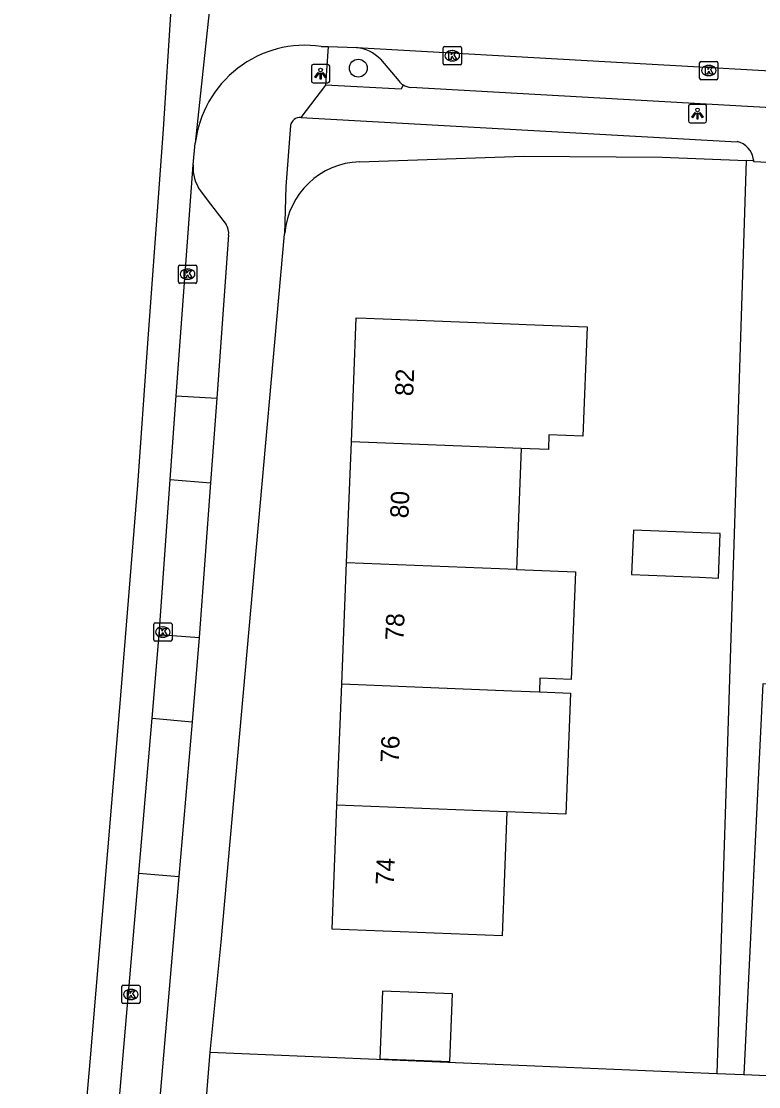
# Model space of a CAD drawing. Extents: x 161355 to 162026, y 386504 to 387459.
# Drawn here: x 161410.9 to 161451.2, y 387170 to 387228.2 of the extents above; entities that cross this region are included whole.
import ezdxf

# ---------------------------------------------------------------- set-up
doc = ezdxf.new("R2010")
doc.units = 0
for name, color, linetype in [('IMGEO_Boom', 7, 'Continuous'), ('IMGEO_Groenvoorziening', 7, 'Continuous'), ('IMGEO_Kolk', 7, 'Continuous'), ('IMGEO_Lichtpunt', 7, 'Continuous'), ('IMGEO_Pand', 7, 'Continuous'), ('IMGEO_Pand_nummerreeks', 7, 'Continuous'), ('IMGEO_Parkeervlak_open', 7, 'Continuous'), ('IMGEO_Rijbaan_lokaal_gesloten', 7, 'Continuous'), ('IMGEO_Rijbaan_lokaal_open', 7, 'Continuous'), ('IMGEO_Voetpad_open', 7, 'Continuous')]:
    doc.layers.add(name, color=color, linetype=linetype)

msp = doc.modelspace()

# ---------------------------------------------------------------- linework, layer by layer
at = {"layer": 'IMGEO_Boom'}
msp.add_circle((161429.324, 387225.649), 0.489, dxfattribs=at)
at = {"layer": 'IMGEO_Groenvoorziening'}
for points in [[(161429.395, 387220.532), (161438.373, 387220.834), (161445.928, 387220.787), (161450.523, 387220.604)], [(161425.297, 387216.571), (161425.304, 387216.653)]]:
    msp.add_lwpolyline(points, dxfattribs=at)
msp.add_arc((161429.539, 387216.283), 4.251, 91.9458, 175.00682, dxfattribs=at)
at = {"layer": 'IMGEO_Kolk'}
for p, q in [((161433.96, 387225.9), (161433.96, 387226.752)), ((161434.035, 387226.826), (161434.887, 387226.826)), ((161434.448, 387226.606), (161434.473, 387226.606)), ((161434.961, 387226.752), (161434.961, 387225.9)), ((161434.887, 387225.826), (161434.035, 387225.826)), ((161434.471, 387226.046), (161434.446, 387226.046)), ((161447.984, 387225.093), (161447.984, 387225.945)), ((161448.059, 387226.019), (161448.911, 387226.019)), ((161448.472, 387225.799), (161448.497, 387225.799)), ((161448.985, 387225.945), (161448.985, 387225.093)), ((161448.495, 387225.239), (161448.47, 387225.239)), ((161448.911, 387225.019), (161448.059, 387225.019)), ((161419.491, 387213.964), (161419.491, 387214.816)), ((161419.566, 387214.89), (161420.418, 387214.89)), ((161420.492, 387214.816), (161420.492, 387213.964)), ((161420.002, 387214.11), (161419.977, 387214.11)), ((161419.979, 387214.67), (161420.004, 387214.67)), ((161420.418, 387213.89), (161419.566, 387213.89)), ((161418.139, 387194.404), (161418.139, 387195.256)), ((161418.214, 387195.33), (161419.066, 387195.33)), ((161418.627, 387195.11), (161418.652, 387195.11)), ((161419.14, 387195.256), (161419.14, 387194.404)), ((161419.066, 387194.33), (161418.214, 387194.33)), ((161418.65, 387194.55), (161418.625, 387194.55)), ((161416.389, 387174.603), (161416.389, 387175.455)), ((161416.464, 387175.529), (161417.316, 387175.529)), ((161416.877, 387175.309), (161416.902, 387175.309)), ((161417.39, 387175.455), (161417.39, 387174.603)), ((161417.316, 387174.529), (161416.464, 387174.529)), ((161416.9, 387174.749), (161416.875, 387174.749))]:
    msp.add_line(p, q, dxfattribs=at)
for points in [[(161433.96, 387225.9), (161433.96, 387226.752)], [(161434.035, 387226.826), (161434.887, 387226.826)], [(161434.281, 387226.526), (161434.404, 387226.526), (161434.404, 387226.375), (161434.534, 387226.526), (161434.698, 387226.526), (161434.552, 387226.375), (161434.705, 387226.126), (161434.553, 387226.126), (161434.468, 387226.29), (161434.404, 387226.223), (161434.404, 387226.126), (161434.281, 387226.126), (161434.281, 387226.526)], [(161434.961, 387226.752), (161434.961, 387225.9)], [(161434.887, 387225.826), (161434.035, 387225.826)], [(161447.984, 387225.093), (161447.984, 387225.945)], [(161448.059, 387226.019), (161448.911, 387226.019)], [(161448.985, 387225.945), (161448.985, 387225.093)], [(161448.305, 387225.719), (161448.428, 387225.719), (161448.428, 387225.568), (161448.558, 387225.719), (161448.722, 387225.719), (161448.576, 387225.568), (161448.729, 387225.319), (161448.577, 387225.319), (161448.492, 387225.483), (161448.428, 387225.416), (161448.428, 387225.319), (161448.305, 387225.319), (161448.305, 387225.719)], [(161448.911, 387225.019), (161448.059, 387225.019)], [(161419.491, 387213.964), (161419.491, 387214.816)], [(161419.566, 387214.89), (161420.418, 387214.89)], [(161420.492, 387214.816), (161420.492, 387213.964)], [(161419.812, 387214.59), (161419.935, 387214.59), (161419.935, 387214.439), (161420.065, 387214.59), (161420.229, 387214.59), (161420.083, 387214.439), (161420.236, 387214.19), (161420.084, 387214.19), (161419.999, 387214.354), (161419.935, 387214.287), (161419.935, 387214.19), (161419.812, 387214.19), (161419.812, 387214.59)], [(161420.418, 387213.89), (161419.566, 387213.89)], [(161418.139, 387194.404), (161418.139, 387195.256)], [(161418.214, 387195.33), (161419.066, 387195.33)], [(161418.46, 387195.03), (161418.583, 387195.03), (161418.583, 387194.879), (161418.713, 387195.03), (161418.877, 387195.03), (161418.731, 387194.879), (161418.884, 387194.63), (161418.732, 387194.63), (161418.647, 387194.794), (161418.583, 387194.727), (161418.583, 387194.63), (161418.46, 387194.63), (161418.46, 387195.03)], [(161419.14, 387195.256), (161419.14, 387194.404)], [(161419.066, 387194.33), (161418.214, 387194.33)], [(161416.389, 387174.603), (161416.389, 387175.455)], [(161416.464, 387175.529), (161417.316, 387175.529)], [(161416.71, 387175.229), (161416.833, 387175.229), (161416.833, 387175.078), (161416.963, 387175.229), (161417.127, 387175.229), (161416.981, 387175.078), (161417.134, 387174.829), (161416.982, 387174.829), (161416.897, 387174.993), (161416.833, 387174.926), (161416.833, 387174.829), (161416.71, 387174.829), (161416.71, 387175.229)], [(161417.39, 387175.455), (161417.39, 387174.603)], [(161417.316, 387174.529), (161416.464, 387174.529)]]:
    msp.add_lwpolyline(points, dxfattribs=at)
for centre, start, end in [((161434.037, 387226.75), 91.55205, 178.44795), ((161434.037, 387226.75), 91.55205, 178.44795), ((161434.885, 387226.75), 1.55205, 88.44795), ((161434.885, 387226.75), 1.55205, 88.44795), ((161434.037, 387225.902), 181.55205, 268.44795), ((161434.037, 387225.902), 181.55205, 268.44795), ((161434.885, 387225.902), 271.55205, 358.44795), ((161434.885, 387225.902), 271.55205, 358.44795), ((161448.061, 387225.943), 91.55205, 178.44795), ((161448.061, 387225.943), 91.55205, 178.44795), ((161448.909, 387225.943), 1.55205, 88.44795), ((161448.909, 387225.943), 1.55205, 88.44795), ((161448.061, 387225.095), 181.55205, 268.44795), ((161448.061, 387225.095), 181.55205, 268.44795), ((161448.909, 387225.095), 271.55205, 358.44795), ((161448.909, 387225.095), 271.55205, 358.44795), ((161419.568, 387214.814), 91.55205, 178.44795), ((161419.568, 387214.814), 91.55205, 178.44795), ((161420.416, 387214.814), 1.55205, 88.44795), ((161420.416, 387214.814), 1.55205, 88.44795), ((161419.568, 387213.966), 181.55205, 268.44795), ((161419.568, 387213.966), 181.55205, 268.44795), ((161420.416, 387213.966), 271.55205, 358.44795), ((161420.416, 387213.966), 271.55205, 358.44795), ((161418.216, 387195.254), 91.55205, 178.44795), ((161418.216, 387195.254), 91.55205, 178.44795), ((161419.064, 387195.254), 1.55205, 88.44795), ((161419.064, 387195.254), 1.55205, 88.44795), ((161418.216, 387194.406), 181.55205, 268.44795), ((161418.216, 387194.406), 181.55205, 268.44795), ((161419.064, 387194.406), 271.55205, 358.44795), ((161419.064, 387194.406), 271.55205, 358.44795), ((161416.466, 387175.453), 91.55205, 178.44795), ((161416.466, 387175.453), 91.55205, 178.44795), ((161417.314, 387175.453), 1.55205, 88.44795), ((161417.314, 387175.453), 1.55205, 88.44795), ((161416.466, 387174.605), 181.55205, 268.44795), ((161416.466, 387174.605), 181.55205, 268.44795), ((161417.314, 387174.605), 271.55205, 358.44795), ((161417.314, 387174.605), 271.55205, 358.44795)]:
    msp.add_arc(centre, 0.0765, start, end, dxfattribs=at)
for centre, major_axis, ratio, start_param, end_param in [((161434.447, 387226.326), (-0.387, 0.002), 0.722429, 4.712389, 7.853982), ((161434.472, 387226.326), (-0.39, 0.002), 0.717154, 1.570796, 4.712389), ((161448.471, 387225.519), (-0.387, 0.002), 0.722429, 4.712389, 7.853982), ((161448.496, 387225.519), (-0.39, 0.002), 0.717154, 1.570796, 4.712389), ((161419.978, 387214.39), (-0.387, 0.002), 0.722429, 4.712389, 7.853982), ((161420.003, 387214.39), (-0.39, 0.002), 0.717154, 1.570796, 4.712389), ((161418.626, 387194.83), (-0.387, 0.002), 0.722429, 4.712389, 7.853982), ((161418.651, 387194.83), (-0.39, 0.002), 0.717154, 1.570796, 4.712389), ((161416.876, 387175.029), (-0.387, 0.002), 0.722429, 4.712389, 7.853982), ((161416.901, 387175.029), (-0.39, 0.002), 0.717154, 1.570796, 4.712389)]:
    msp.add_ellipse(centre, major_axis=major_axis, ratio=ratio, start_param=start_param, end_param=end_param, dxfattribs=at)
at = {"layer": 'IMGEO_Lichtpunt'}
for p, q in [((161426.763, 387225.751), (161426.763, 387224.944)), ((161426.763, 387225.751), (161426.763, 387224.944)), ((161427.665, 387225.846), (161426.857, 387225.846)), ((161427.665, 387225.846), (161426.857, 387225.846)), ((161427.759, 387224.944), (161427.759, 387225.751)), ((161427.759, 387224.944), (161427.759, 387225.751)), ((161426.857, 387224.85), (161427.665, 387224.85)), ((161426.857, 387224.85), (161427.665, 387224.85)), ((161447.368, 387223.568), (161447.368, 387222.761)), ((161447.368, 387223.568), (161447.368, 387222.761)), ((161448.27, 387223.663), (161447.462, 387223.663)), ((161448.27, 387223.663), (161447.462, 387223.663)), ((161448.364, 387222.761), (161448.364, 387223.568)), ((161448.364, 387222.761), (161448.364, 387223.568)), ((161447.462, 387222.667), (161448.27, 387222.667)), ((161447.462, 387222.667), (161448.27, 387222.667))]:
    msp.add_line(p, q, dxfattribs=at)
for points in [[(161427.137, 387225.415), (161427.176, 387225.387), (161426.988, 387225.125), (161426.95, 387225.152), (161427.137, 387225.415)], [(161427.239, 387225.367), (161427.286, 387225.367), (161427.286, 387225.045), (161427.239, 387225.045), (161427.239, 387225.367)], [(161427.349, 387225.387), (161427.387, 387225.414), (161427.574, 387225.152), (161427.535, 387225.124), (161427.349, 387225.387)], [(161447.742, 387223.232), (161447.781, 387223.204), (161447.593, 387222.942), (161447.555, 387222.969), (161447.742, 387223.232)], [(161447.844, 387223.184), (161447.891, 387223.184), (161447.891, 387222.862), (161447.844, 387222.862), (161447.844, 387223.184)], [(161447.954, 387223.204), (161447.992, 387223.231), (161448.179, 387222.969), (161448.14, 387222.941), (161447.954, 387223.204)]]:
    msp.add_lwpolyline(points, dxfattribs=at)
for centre in [(161427.262, 387225.549), (161447.867, 387223.366)]:
    msp.add_circle(centre, 0.0994, dxfattribs=at)
for centre, start, end in [((161426.857, 387225.751), 90, 180), ((161426.857, 387225.751), 90, 180), ((161427.665, 387225.751), 0, 90), ((161427.665, 387225.751), 0, 90), ((161426.857, 387224.944), 180, 270), ((161426.857, 387224.944), 180, 270), ((161427.665, 387224.944), 270, 0), ((161427.665, 387224.944), 270, 360), ((161447.462, 387223.568), 90, 180), ((161447.462, 387223.568), 90, 180), ((161448.27, 387223.568), 0, 90), ((161448.27, 387223.568), 0, 90), ((161447.462, 387222.761), 180, 270), ((161447.462, 387222.761), 180, 270), ((161448.27, 387222.761), 270, 0), ((161448.27, 387222.761), 270, 360)]:
    msp.add_arc(centre, 0.0946, start, end, dxfattribs=at)
at = {"layer": 'IMGEO_Pand'}
for points in [[(161428.943, 387205.237), (161429.21, 387212.012), (161429.76, 387211.99), (161438.103, 387211.662), (161438.498, 387211.646), (161441.828, 387211.515), (161441.593, 387205.537), (161439.747, 387205.61), (161439.715, 387204.811), (161438.231, 387204.87)], [(161428.681, 387198.616), (161428.943, 387205.237)], [(161438.231, 387204.87), (161428.943, 387205.237)], [(161438.231, 387204.87), (161437.969, 387198.249)], [(161449.113, 387200.212), (161448.074, 387200.253), (161444.36, 387200.4), (161444.264, 387197.975), (161447.978, 387197.828), (161449.017, 387197.787), (161449.113, 387200.212)], [(161428.42, 387191.995), (161428.681, 387198.616)], [(161437.969, 387198.249), (161428.681, 387198.616)], [(161437.969, 387198.249), (161441.195, 387198.122), (161440.963, 387192.241), (161439.255, 387192.308), (161439.226, 387191.568)], [(161428.158, 387185.374), (161428.42, 387191.995)], [(161428.42, 387191.995), (161437.708, 387191.628), (161439.226, 387191.568)], [(161439.226, 387191.568), (161440.933, 387191.501), (161440.672, 387184.88), (161437.447, 387185.007)], [(161437.447, 387185.007), (161437.18, 387178.237), (161427.891, 387178.604), (161428.158, 387185.374)], [(161437.447, 387185.007), (161428.158, 387185.374)], [(161430.648, 387175.21), (161430.501, 387171.512), (161434.331, 387171.361), (161434.477, 387175.059), (161430.648, 387175.21)]]:
    msp.add_lwpolyline(points, dxfattribs=at)
at = {"layer": 'IMGEO_Parkeervlak_open'}
msp.add_lwpolyline([(161430.528, 387226.146), (161431.546, 387224.947)], dxfattribs=at)
for centre, radius, start, end in [((161428.998, 387224.625), 2.157, 44.82312, 84.06316), ((161432.243, 387225.473), 0.874, 217.0333, 237.42225)]:
    msp.add_arc(centre, radius, start, end, dxfattribs=at)
at = {"layer": 'IMGEO_Rijbaan_lokaal_gesloten'}
for points in [[(161410.899, 387128.127), (161411.412, 387134.289), (161414.657, 387171.35), (161416.295, 387190.705), (161417.265, 387202.857), (161417.804, 387210.361), (161418.67, 387222.319), (161419.099, 387228.872), (161419.473, 387234.252), (161419.457, 387237.464)], [(161422.034, 387236.778), (161420.407, 387221.545)], [(161420.292, 387220.372), (161420.407, 387221.545)], [(161419.374, 387207.748), (161420.292, 387220.372)], [(161419.046, 387203.173), (161419.374, 387207.748)], [(161418.439, 387194.706), (161419.046, 387203.173)], [(161418.048, 387190.128), (161418.439, 387194.706)], [(161417.32, 387181.652), (161418.048, 387190.128)], [(161416.004, 387166.419), (161417.32, 387181.652)]]:
    msp.add_lwpolyline(points, dxfattribs=at)
at = {"layer": 'IMGEO_Rijbaan_lokaal_open'}
for points in [[(161427.29, 387226.84), (161427.672, 387226.832)], [(161427.672, 387226.832), (161429.221, 387226.771)], [(161429.221, 387226.771), (161456.384, 387225.246)], [(161420.697, 387218.938), (161421.062, 387218.46), (161422.099, 387217.099)], [(161422.232, 387216.523), (161421.59, 387207.62)], [(161419.374, 387207.748), (161421.59, 387207.62)], [(161419.046, 387203.173), (161421.244, 387202.987)], [(161421.244, 387202.987), (161420.632, 387194.54)], [(161418.439, 387194.706), (161420.632, 387194.54)], [(161418.048, 387190.128), (161420.232, 387189.924)], [(161420.232, 387189.924), (161419.516, 387181.466)], [(161417.32, 387181.652), (161419.516, 387181.466)]]:
    msp.add_lwpolyline(points, dxfattribs=at)
for centre, radius, start, end in [((161426.441, 387220.823), 6.077, 81.96551, 173.1757), ((161422.53, 387220.23), 2.242, 176.3648, 215.1774), ((161421.382, 387216.63), 0.857, 352.82235, 33.18141)]:
    msp.add_arc(centre, radius, start, end, dxfattribs=at)
at = {"layer": 'IMGEO_Voetpad_open'}
for points in [[(161427.672, 387226.832), (161427.535, 387224.718)], [(161427.535, 387224.718), (161426.185, 387222.949)], [(161431.773, 387224.737), (161431.663, 387224.501), (161427.535, 387224.718)], [(161453.196, 387223.401), (161432.201, 387224.595)], [(161426.185, 387222.949), (161450.032, 387221.631)], [(161425.611, 387222.507), (161425.368, 387219.178), (161425.297, 387216.571)], [(161450.523, 387220.604), (161448.92, 387170.708)], [(161450.937, 387220.587), (161450.523, 387220.604)], [(161450.934, 387220.638), (161450.937, 387220.587)], [(161452.485, 387220.458), (161450.94, 387220.521), (161450.937, 387220.587)], [(161421.232, 387171.876), (161421.823, 387177.885), (161425.297, 387216.571)], [(161421.59, 387207.62), (161421.244, 387202.987)], [(161420.632, 387194.54), (161420.232, 387189.924)], [(161451.637, 387191.991), (161451.431, 387192), (161450.393, 387170.646)], [(161419.516, 387181.466), (161418.206, 387166.2)], [(161420.847, 387167.119), (161421.232, 387171.876)], [(161421.232, 387171.876), (161448.92, 387170.708)], [(161448.92, 387170.708), (161450.393, 387170.646)], [(161450.393, 387170.646), (161500, 387168.554), (161511.224, 387168.107)]]:
    msp.add_lwpolyline(points, dxfattribs=at)
for centre, radius, start, end in [((161432.264, 387225.5), 0.907, 237.25696, 266.03386), ((161426.14, 387222.414), 0.537, 85.20835, 169.98669), ((161449.807, 387220.52), 1.134, 5.9745, 78.52691)]:
    msp.add_arc(centre, radius, start, end, dxfattribs=at)

# ---------------------------------------------------------------- texts
at = {"layer": 'IMGEO_Pand_nummerreeks'}
for s, rotation, p in [('82', 87.73703, (161432.323, 387207.714)), ('80', 87.73905, (161432.06, 387201.038)), ('78', 87.73703, (161431.796, 387194.357)), ('76', 87.73703, (161431.531, 387187.672)), ('74', 87.73905, (161431.268, 387180.99))]:
    msp.add_text(s, height=1, rotation=rotation, dxfattribs=at).set_placement(p)

doc.saveas('drawing.dxf')
